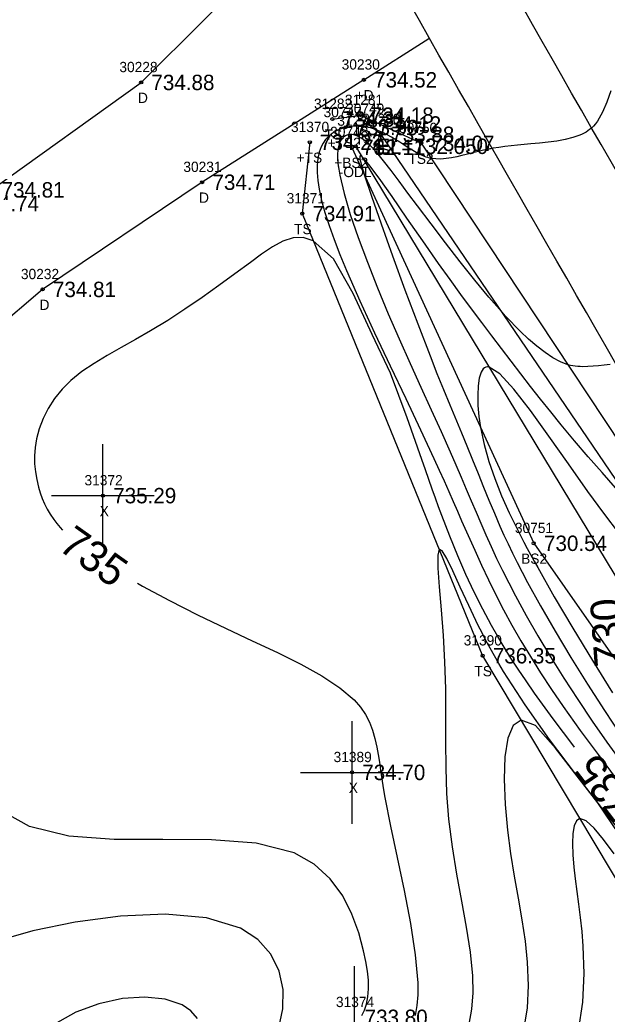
# Model space of a CAD drawing. Extents: x 1376587 to 1378239, y 1000335 to 1003031.
# Drawn here: x 1376903.1 to 1376960.2, y 1002249.8 to 1002346.6 of the extents above; entities that cross this region are included whole.
import ezdxf

# ---------------------------------------------------------------- set-up
doc = ezdxf.new("R2010")
doc.units = 0
for name, color, linetype in [('RD_DTM_BkLn1', 7, 'Continuous'), ('RD_DTM_BkLn2', 7, 'Continuous'), ('RD_DTM_BkLn_txCode', 7, 'Continuous'), ('RD_DTM_Major1', 7, 'Continuous'), ('RD_DTM_Major1_Lbl', 7, 'Continuous'), ('RD_DTM_Minor1', 7, 'Continuous'), ('RD_EX_Driveway', 7, 'Continuous'), ('RD_EX_Driveway_txCode', 7, 'Continuous'), ('RD_EX_H2O', 7, 'Continuous'), ('RD_EX_H2O_txCode', 7, 'Continuous'), ('RD_EX_Misc', 7, 'Continuous'), ('RD_EX_Misc_txCode', 7, 'Continuous'), ('RD_EX_Road', 7, 'Continuous'), ('RD_EX_TX_Driveway_ELEV', 7, 'Continuous'), ('RD_EX_TX_H2O_ELEV', 7, 'Continuous'), ('RD_EX_TX_Misc_ELEV', 7, 'Continuous'), ('RD_SMD_Locator', 7, 'Continuous')]:
    doc.layers.add(name, color=color, linetype=linetype)

msp = doc.modelspace()

# ---------------------------------------------------------------- linework, layer by layer
at = {"layer": 'RD_DTM_BkLn1'}
msp.add_spline([(1377003.447, 1002259.314), (1376973.187, 1002311.196), (1376942.719, 1002364.726), (1376914.248, 1002420.136), (1376886.108, 1002475.587), (1376860.058, 1002531.093), (1376835.652, 1002585.094), (1376813.12, 1002641.257), (1376777.121, 1002732.301)], degree=3, dxfattribs=at)
at = {"layer": 'RD_DTM_BkLn2'}
for points in [[(1376933.477, 1002336.978), (1376936.207, 1002337.361), (1376942.118, 1002334.622), (1376963.252, 1002302.727), (1376984.874, 1002266.163), (1377004.611, 1002231.868), (1377027.248, 1002196.435), (1377047.864, 1002161.082), (1377069.437, 1002124.09), (1377090.339, 1002090.957), (1377112.039, 1002054.903), (1377133.555, 1002020.982), (1377142.847, 1002000.419), (1377146.96, 1001979.874), (1377168.451, 1001949.096), (1377180.608, 1001931.393), (1377190.285, 1001911.959), (1377184.466, 1001904.154), (1377176.345, 1001916.445), (1377168.914, 1001925.218), (1377157.418, 1001940.596), (1377135.248, 1001988.16)], [(1377142.847, 1002000.419), (1377120.857, 1002035.022), (1377093.975, 1002077.46), (1377068.464, 1002119.505), (1377041.306, 1002163.638), (1377022.11, 1002198.969), (1376992.664, 1002247.269), (1376968.66, 1002290.747), (1376938.21, 1002335.497), (1376936.932, 1002336.502), (1376934.733, 1002336.167)], [(1376931.277, 1002334.72), (1376930.538, 1002327.778), (1376948.096, 1002284.738), (1376977.707, 1002235.156), (1376998.585, 1002198.065), (1377023.427, 1002151.701), (1377053.922, 1002110.488), (1377069.919, 1002089.279), (1377076.048, 1002081.264), (1377085.906, 1002071.338), (1377113.825, 1002030.519), (1377124.485, 1002013.092), (1377135.759, 1001990.148)], [(1376935.374, 1002334.231), (1376953.076, 1002295.685), (1376977.004, 1002261.504), (1376998.814, 1002228.831), (1377019.729, 1002192.044), (1377041.392, 1002156.493), (1377062.715, 1002120.197), (1377083.309, 1002087.295), (1377105.033, 1002051.213), (1377126.385, 1002017.412), (1377141.025, 1001985.591), (1377143.73, 1001977.344), (1377160.135, 1001942.462), (1377172.58, 1001925.323), (1377184.431, 1001906.97)]]:
    msp.add_lwpolyline(points, dxfattribs=at)
at = {"layer": 'RD_DTM_Major1'}
for points in [[(1376957.056, 1002275.836), (1376956.991, 1002275.921), (1376954.978, 1002278.605), (1376953.16, 1002281.106), (1376952.329, 1002282.294), (1376951.564, 1002283.424), (1376950.855, 1002284.512), (1376950.192, 1002285.573), (1376949.566, 1002286.622), (1376948.966, 1002287.674), (1376948.105, 1002289.274), (1376947.275, 1002290.929), (1376946.467, 1002292.655), (1376945.677, 1002294.466), (1376944.896, 1002296.377), (1376944.117, 1002298.403), (1376943.813, 1002299.228), (1376943.504, 1002300.08), (1376943.189, 1002300.963), (1376942.864, 1002301.882), (1376942.527, 1002302.845), (1376942.175, 1002303.857), (1376940.757, 1002307.896), (1376939.144, 1002312.252), (1376937.36, 1002316.026), (1376935.49, 1002319.987), (1376933.57, 1002323.382), (1376931.616, 1002325.137), (1376930.634, 1002325.448), (1376929.649, 1002325.41), (1376928.652, 1002325.085), (1376927.633, 1002324.537), (1376926.582, 1002323.829), (1376925.492, 1002323.027), (1376923.985, 1002321.913), (1376922.41, 1002320.768), (1376920.784, 1002319.616), (1376919.123, 1002318.482), (1376917.447, 1002317.389), (1376915.771, 1002316.363), (1376914.323, 1002315.531), (1376912.909, 1002314.743), (1376911.551, 1002313.974), (1376910.271, 1002313.2), (1376909.087, 1002312.394), (1376908.023, 1002311.532), (1376907.166, 1002310.678), (1376906.428, 1002309.769), (1376905.807, 1002308.818), (1376905.304, 1002307.837), (1376904.92, 1002306.84), (1376904.656, 1002305.839), (1376904.527, 1002305.02), (1376904.473, 1002304.211), (1376904.487, 1002303.415), (1376904.562, 1002302.637), (1376904.692, 1002301.879), (1376904.868, 1002301.146), (1376905.035, 1002300.595), (1376905.23, 1002300.058), (1376905.456, 1002299.534), (1376905.715, 1002299.02), (1376906.012, 1002298.513), (1376906.348, 1002298.012), (1376906.65, 1002297.612), (1376906.982, 1002297.213), (1376907.198, 1002296.977)], [(1376914.512, 1002291.789), (1376914.997, 1002291.508), (1376917.611, 1002290.105), (1376920.348, 1002288.72), (1376923.129, 1002287.378), (1376925.674, 1002286.188), (1376928.121, 1002285.037), (1376930.404, 1002283.905), (1376932.456, 1002282.774), (1376934.211, 1002281.625), (1376935.601, 1002280.439), (1376936.207, 1002279.742), (1376936.693, 1002279.023), (1376937.077, 1002278.276), (1376937.378, 1002277.497), (1376937.614, 1002276.68), (1376937.804, 1002275.822), (1376937.932, 1002275.114), (1376938.051, 1002274.371), (1376938.168, 1002273.587), (1376938.291, 1002272.755), (1376938.427, 1002271.87), (1376938.586, 1002270.926), (1376939.123, 1002268.158), (1376939.775, 1002265.091), (1376940.454, 1002261.878), (1376941.073, 1002258.674), (1376941.544, 1002255.633), (1376941.779, 1002252.909), (1376941.783, 1002251.738), (1376941.704, 1002250.673), (1376941.538, 1002249.705)]]:
    msp.add_lwpolyline(points, dxfattribs=at)
at = {"layer": 'RD_DTM_Minor1'}
for points in [[(1376960.594, 1002339.72), (1376960.205, 1002338.633), (1376959.784, 1002337.663), (1376959.624, 1002337.351), (1376959.457, 1002337.058), (1376959.281, 1002336.786), (1376959.095, 1002336.535), (1376958.898, 1002336.305), (1376958.686, 1002336.097), (1376958.521, 1002335.959), (1376958.347, 1002335.831), (1376958.165, 1002335.714), (1376957.975, 1002335.607), (1376957.776, 1002335.508), (1376957.57, 1002335.417), (1376956.878, 1002335.175), (1376956.124, 1002334.988), (1376955.322, 1002334.845), (1376954.489, 1002334.734), (1376953.639, 1002334.646), (1376952.788, 1002334.567), (1376952.137, 1002334.507), (1376951.499, 1002334.445), (1376950.876, 1002334.379), (1376950.272, 1002334.307), (1376949.691, 1002334.227), (1376949.136, 1002334.137), (1376949.023, 1002334.117), (1376948.912, 1002334.096), (1376948.802, 1002334.075), (1376948.693, 1002334.054), (1376948.585, 1002334.032), (1376948.478, 1002334.009), (1376948.068, 1002333.918), (1376947.666, 1002333.821), (1376947.27, 1002333.722), (1376946.877, 1002333.621), (1376946.485, 1002333.522), (1376946.092, 1002333.425), (1376945.576, 1002333.308), (1376945.059, 1002333.208), (1376944.547, 1002333.134), (1376944.044, 1002333.095), (1376943.557, 1002333.099), (1376943.09, 1002333.156), (1376942.927, 1002333.19), (1376942.767, 1002333.233), (1376942.61, 1002333.282), (1376942.455, 1002333.338), (1376942.3, 1002333.4), (1376942.147, 1002333.468), (1376941.803, 1002333.639), (1376941.46, 1002333.832), (1376941.115, 1002334.042), (1376940.767, 1002334.263), (1376940.415, 1002334.49), (1376940.057, 1002334.719), (1376939.64, 1002334.975), (1376939.219, 1002335.221), (1376938.796, 1002335.452), (1376938.376, 1002335.664), (1376937.964, 1002335.85), (1376937.563, 1002336.006), (1376937.372, 1002336.07), (1376937.184, 1002336.126), (1376936.999, 1002336.174), (1376936.817, 1002336.214), (1376936.637, 1002336.246), (1376936.459, 1002336.271), (1376936.179, 1002336.295), (1376935.903, 1002336.302), (1376935.632, 1002336.294), (1376935.366, 1002336.27), (1376935.107, 1002336.234), (1376934.854, 1002336.185), (1376934.808, 1002336.175), (1376934.761, 1002336.164), (1376934.715, 1002336.153), (1376934.669, 1002336.142), (1376934.623, 1002336.13), (1376934.578, 1002336.117), (1376934.527, 1002336.103), (1376934.477, 1002336.088), (1376934.427, 1002336.072), (1376934.376, 1002336.055), (1376934.326, 1002336.038), (1376934.276, 1002336.02), (1376934.222, 1002336), (1376934.169, 1002335.978), (1376934.115, 1002335.956), (1376934.062, 1002335.933), (1376934.008, 1002335.909), (1376933.955, 1002335.883), (1376933.649, 1002335.718), (1376933.351, 1002335.514), (1376933.068, 1002335.27), (1376932.805, 1002334.984), (1376932.571, 1002334.653), (1376932.372, 1002334.275), (1376932.186, 1002333.751), (1376932.063, 1002333.159), (1376932.001, 1002332.501), (1376932.001, 1002331.781), (1376932.062, 1002331.003), (1376932.184, 1002330.17), (1376932.419, 1002329.067), (1376932.742, 1002327.882), (1376933.152, 1002326.611), (1376933.644, 1002325.249), (1376934.215, 1002323.792), (1376934.863, 1002322.238), (1376936.153, 1002319.302), (1376937.59, 1002316.169), (1376939.101, 1002312.953), (1376940.615, 1002309.768), (1376942.056, 1002306.728), (1376943.354, 1002303.948), (1376943.87, 1002302.819), (1376944.349, 1002301.752), (1376944.8, 1002300.734), (1376945.231, 1002299.755), (1376945.648, 1002298.8), (1376946.06, 1002297.859), (1376946.688, 1002296.431), (1376947.327, 1002295.001), (1376947.985, 1002293.567), (1376948.669, 1002292.127), (1376949.386, 1002290.675), (1376950.145, 1002289.21), (1376950.958, 1002287.717), (1376951.825, 1002286.2), (1376952.753, 1002284.655), (1376953.747, 1002283.074), (1376954.811, 1002281.452), (1376955.952, 1002279.782), (1376957.597, 1002277.473), (1376959.335, 1002275.114), (1376961.113, 1002272.752)], [(1376960.513, 1002313.075), (1376959.933, 1002313.028), (1376959.379, 1002312.975), (1376958.848, 1002312.926), (1376958.335, 1002312.89), (1376957.838, 1002312.876), (1376957.598, 1002312.88), (1376957.36, 1002312.893), (1376957.122, 1002312.917), (1376956.884, 1002312.953), (1376956.643, 1002313.004), (1376956.399, 1002313.07), (1376955.687, 1002313.347), (1376954.943, 1002313.747), (1376954.173, 1002314.259), (1376953.383, 1002314.868), (1376952.579, 1002315.561), (1376951.766, 1002316.324), (1376951.48, 1002316.607), (1376951.192, 1002316.898), (1376950.901, 1002317.199), (1376950.605, 1002317.512), (1376950.303, 1002317.838), (1376949.995, 1002318.178), (1376948.712, 1002319.652), (1376947.337, 1002321.31), (1376945.912, 1002323.09), (1376944.478, 1002324.931), (1376943.076, 1002326.77), (1376941.748, 1002328.547), (1376940.835, 1002329.782), (1376939.984, 1002330.934), (1376939.194, 1002331.986), (1376938.462, 1002332.923), (1376937.789, 1002333.729), (1376937.172, 1002334.389), (1376936.979, 1002334.574), (1376936.792, 1002334.741), (1376936.61, 1002334.891), (1376936.434, 1002335.023), (1376936.264, 1002335.137), (1376936.098, 1002335.235), (1376935.918, 1002335.324), (1376935.745, 1002335.393), (1376935.577, 1002335.441), (1376935.416, 1002335.469), (1376935.261, 1002335.478), (1376935.112, 1002335.467), (1376935.049, 1002335.457), (1376934.987, 1002335.443), (1376934.927, 1002335.426), (1376934.867, 1002335.405), (1376934.809, 1002335.381), (1376934.753, 1002335.353), (1376934.6, 1002335.254), (1376934.46, 1002335.127), (1376934.334, 1002334.969), (1376934.225, 1002334.781), (1376934.133, 1002334.561), (1376934.062, 1002334.309), (1376934.004, 1002333.965), (1376933.978, 1002333.573), (1376933.983, 1002333.133), (1376934.02, 1002332.643), (1376934.089, 1002332.105), (1376934.191, 1002331.516), (1376934.607, 1002329.752), (1376935.216, 1002327.709), (1376935.984, 1002325.449), (1376936.878, 1002323.039), (1376937.865, 1002320.542), (1376938.913, 1002318.024), (1376939.97, 1002315.582), (1376941.034, 1002313.198), (1376942.083, 1002310.89), (1376943.099, 1002308.674), (1376944.061, 1002306.569), (1376944.949, 1002304.59), (1376945.501, 1002303.327), (1376946.02, 1002302.12), (1376946.512, 1002300.957), (1376946.988, 1002299.828), (1376947.456, 1002298.723), (1376947.924, 1002297.63), (1376948.416, 1002296.503), (1376948.927, 1002295.369), (1376949.463, 1002294.217), (1376950.032, 1002293.038), (1376950.641, 1002291.823), (1376951.3, 1002290.561), (1376952.333, 1002288.671), (1376953.469, 1002286.691), (1376954.693, 1002284.647), (1376955.993, 1002282.563), (1376957.356, 1002280.464), (1376958.768, 1002278.374), (1376960.207, 1002276.328), (1376961.658, 1002274.325)], [(1376961.03, 1002301.086), (1376959.722, 1002302.567), (1376958.385, 1002304.107), (1376957.053, 1002305.67), (1376955.757, 1002307.223), (1376954.731, 1002308.482), (1376953.741, 1002309.721), (1376952.777, 1002310.948), (1376951.828, 1002312.172), (1376950.884, 1002313.402), (1376949.935, 1002314.648), (1376948.987, 1002315.894), (1376948.018, 1002317.177), (1376947.022, 1002318.508), (1376945.994, 1002319.9), (1376944.928, 1002321.367), (1376943.819, 1002322.92), (1376942.276, 1002325.124), (1376940.735, 1002327.348), (1376939.284, 1002329.435), (1376938.014, 1002331.229), (1376937.012, 1002332.573), (1376936.367, 1002333.308), (1376936.262, 1002333.385), (1376936.189, 1002333.403), (1376936.148, 1002333.365), (1376936.136, 1002333.273), (1376936.15, 1002333.128), (1376936.189, 1002332.934), (1376936.23, 1002332.768), (1376936.281, 1002332.58), (1376936.343, 1002332.368), (1376936.414, 1002332.133), (1376936.495, 1002331.875), (1376936.585, 1002331.594), (1376937.287, 1002329.491), (1376938.227, 1002326.787), (1376939.335, 1002323.681), (1376940.543, 1002320.372), (1376941.78, 1002317.059), (1376942.979, 1002313.943), (1376943.657, 1002312.229), (1376944.299, 1002310.642), (1376944.908, 1002309.162), (1376946.035, 1002306.449), (1376946.559, 1002305.18), (1376947.118, 1002303.806), (1376947.658, 1002302.468), (1376948.187, 1002301.159), (1376948.712, 1002299.874), (1376949.243, 1002298.605), (1376949.788, 1002297.348), (1376950.173, 1002296.489), (1376950.575, 1002295.623), (1376950.999, 1002294.738), (1376951.451, 1002293.826), (1376951.938, 1002292.877), (1376952.466, 1002291.88), (1376953.724, 1002289.6), (1376955.147, 1002287.138), (1376956.689, 1002284.567), (1376958.308, 1002281.96), (1376959.957, 1002279.392), (1376961.594, 1002276.936)], [(1376961.415, 1002296.621), (1376959.903, 1002298.62), (1376958.351, 1002300.74), (1376956.449, 1002303.428), (1376954.562, 1002306.117), (1376952.769, 1002308.606), (1376951.149, 1002310.691), (1376949.781, 1002312.17), (1376948.743, 1002312.839), (1376948.571, 1002312.859), (1376948.416, 1002312.834), (1376948.278, 1002312.768), (1376948.155, 1002312.662), (1376948.047, 1002312.521), (1376947.953, 1002312.344), (1376947.767, 1002311.757), (1376947.657, 1002310.999), (1376947.619, 1002310.104), (1376947.65, 1002309.108), (1376947.746, 1002308.044), (1376947.904, 1002306.948), (1376948.248, 1002305.293), (1376948.711, 1002303.639), (1376949.282, 1002301.982), (1376949.949, 1002300.318), (1376950.7, 1002298.642), (1376951.525, 1002296.951), (1376951.822, 1002296.369), (1376952.127, 1002295.781), (1376952.443, 1002295.186), (1376952.769, 1002294.579), (1376953.107, 1002293.96), (1376953.459, 1002293.324), (1376955.08, 1002290.479), (1376956.884, 1002287.419), (1376958.799, 1002284.265), (1376960.748, 1002281.135)], [(1376962.103, 1002266.886), (1376959.667, 1002269.967), (1376957.134, 1002273.232), (1376954.622, 1002276.589), (1376952.251, 1002279.947), (1376950.138, 1002283.216), (1376949.682, 1002283.978), (1376949.247, 1002284.731), (1376948.829, 1002285.477), (1376948.428, 1002286.218), (1376948.043, 1002286.956), (1376947.67, 1002287.692), (1376946.746, 1002289.613), (1376945.916, 1002291.417), (1376945.198, 1002292.988), (1376944.605, 1002294.208), (1376944.154, 1002294.958), (1376943.86, 1002295.122), (1376943.725, 1002294.54), (1376943.746, 1002293.262), (1376943.875, 1002291.434), (1376944.06, 1002289.205), (1376944.254, 1002286.721), (1376944.404, 1002284.131), (1376944.478, 1002281.508), (1376944.495, 1002278.921), (1376944.494, 1002276.366), (1376944.516, 1002273.838), (1376944.598, 1002271.33), (1376944.781, 1002268.838), (1376945.122, 1002266.133), (1376945.566, 1002263.464), (1376946.05, 1002260.85), (1376946.51, 1002258.316), (1376946.882, 1002255.882), (1376947.103, 1002253.572), (1376947.134, 1002251.91), (1376947.024, 1002250.341), (1376946.758, 1002248.875)], [(1376961.357, 1002267.41), (1376959.3, 1002270.409), (1376957.302, 1002273.001), (1376955.199, 1002275.732), (1376953.245, 1002277.942), (1376951.84, 1002278.468), (1376951.066, 1002277.942), (1376950.553, 1002276.702), (1376950.272, 1002274.904), (1376950.192, 1002272.708), (1376950.284, 1002270.271), (1376950.516, 1002267.752), (1376950.824, 1002265.493), (1376951.187, 1002263.291), (1376951.568, 1002261.137), (1376951.93, 1002259.027), (1376952.237, 1002256.951), (1376952.451, 1002254.904), (1376952.538, 1002252.639), (1376952.427, 1002250.436), (1376952.086, 1002248.328)], [(1376936.337, 1002249.716), (1376936.476, 1002249.979), (1376936.597, 1002250.247), (1376936.701, 1002250.521), (1376936.789, 1002250.802), (1376936.938, 1002251.528), (1376936.999, 1002252.308), (1376936.98, 1002253.143), (1376936.888, 1002254.035), (1376936.73, 1002254.986), (1376936.515, 1002255.997), (1376936.044, 1002257.756), (1376935.384, 1002259.579), (1376934.479, 1002261.369), (1376933.275, 1002263.029), (1376931.716, 1002264.46), (1376929.746, 1002265.566), (1376926.064, 1002266.499), (1376921.7, 1002266.821), (1376916.983, 1002266.837), (1376912.242, 1002266.856), (1376907.806, 1002267.184), (1376904.004, 1002268.13), (1376901.775, 1002269.355)], [(1376960.903, 1002265.464), (1376959.87, 1002266.857), (1376958.948, 1002267.954), (1376958.17, 1002268.66), (1376957.566, 1002268.882), (1376957.233, 1002268.677), (1376957.012, 1002268.174), (1376956.889, 1002267.422), (1376956.853, 1002266.47), (1376956.889, 1002265.366), (1376956.986, 1002264.16), (1376957.116, 1002263.004), (1376957.271, 1002261.801), (1376957.438, 1002260.55), (1376957.603, 1002259.247), (1376957.75, 1002257.891), (1376957.865, 1002256.48), (1376957.952, 1002253.799), (1376957.82, 1002251.019), (1376957.401, 1002248.229)], [(1376928.248, 1002248.5), (1376928.666, 1002250.377), (1376928.688, 1002252.249), (1376928.3, 1002254.042), (1376927.485, 1002255.683), (1376926.228, 1002257.1), (1376924.515, 1002258.219), (1376921.206, 1002259.23), (1376917.207, 1002259.575), (1376912.841, 1002259.387), (1376908.433, 1002258.799), (1376904.307, 1002257.943), (1376900.787, 1002256.951)], [(1376920.344, 1002249.438), (1376919.699, 1002250.159), (1376918.843, 1002250.738), (1376917.21, 1002251.295), (1376915.229, 1002251.5), (1376913.031, 1002251.355), (1376910.745, 1002250.866), (1376908.503, 1002250.036), (1376906.435, 1002248.868)]]:
    msp.add_lwpolyline(points, dxfattribs=at)
at = {"layer": 'RD_EX_Driveway'}
msp.add_line((1376936.535, 1002340.804), (1376942.863, 1002344.813), dxfattribs=at)
for points in [[(1376910.968, 1002403.294), (1376904.117, 1002405.281), (1376902.605, 1002405.409), (1376898.141, 1002404.97), (1376891.9, 1002404.069), (1376878.321, 1002397.348), (1376865.824, 1002389.761), (1376856.765, 1002381.285), (1376852.775, 1002374.266), (1376851.723, 1002365.545), (1376852.445, 1002354.789), (1376854.031, 1002345.76), (1376868.766, 1002323.939), (1376875.449, 1002322.884), (1376882.222, 1002322.93), (1376889.239, 1002324.181), (1376897.786, 1002328.759), (1376900.272, 1002330.092), (1376914.857, 1002340.55), (1376927.377, 1002353.053), (1376934.396, 1002359.987)], [(1376936.535, 1002340.804), (1376920.801, 1002330.835), (1376905.271, 1002320.4), (1376895.827, 1002312.33), (1376891.248, 1002301.774), (1376890.824, 1002289.27), (1376894.388, 1002281.027)]]:
    msp.add_lwpolyline(points, dxfattribs=at)
at = {"layer": 'RD_EX_H2O'}
msp.add_lwpolyline([(1377136.384, 1001999.335), (1377126.385, 1002017.412), (1377116.954, 1002033.408), (1377090.35, 1002075.98), (1377065.423, 1002117.585), (1377038.304, 1002163.028), (1377017.874, 1002196.373), (1376989.721, 1002244.928), (1376963.62, 1002288.233), (1376935.748, 1002334.332)], dxfattribs=at)
at = {"layer": 'RD_EX_Misc'}
for p, q in [((1376911.14, 1002295.325), (1376911.14, 1002305.325)), ((1376906.14, 1002300.325), (1376916.14, 1002300.325)), ((1376935.386, 1002268.381), (1376935.386, 1002278.381)), ((1376930.386, 1002273.381), (1376940.386, 1002273.381)), ((1376935.615, 1002244.533), (1376935.615, 1002254.533))]:
    msp.add_line(p, q, dxfattribs=at)
at = {"layer": 'RD_EX_Road'}
for points in [[(1377013.314, 1002264.907), (1376982.808, 1002315.683), (1376952.468, 1002370.341), (1376923.174, 1002424.32), (1376895.644, 1002480.03), (1376870.11, 1002535.049), (1376846.329, 1002588.864), (1376822.292, 1002645.031), (1376786.564, 1002736.458)], [(1376994.747, 1002253.913), (1376964.909, 1002306.463), (1376934.396, 1002359.987), (1376904.773, 1002415.485), (1376877.271, 1002471.511), (1376851.037, 1002526.893), (1376827.48, 1002581.62), (1376804.191, 1002637.821), (1376768.457, 1002728.838)]]:
    msp.add_spline(points, degree=3, dxfattribs=at)
at = {"layer": 'RD_SMD_Locator'}
for centre in [(1376936.535, 1002340.804), (1376914.857, 1002340.55), (1376933.477, 1002336.978), (1376936.207, 1002337.361), (1376934.733, 1002336.167), (1376936.932, 1002336.502), (1376938.21, 1002335.497), (1376931.277, 1002334.72), (1376935.374, 1002334.231), (1376935.748, 1002334.332), (1376942.118, 1002334.622), (1376920.801, 1002330.835), (1376930.538, 1002327.778), (1376905.271, 1002320.4), (1376911.14, 1002300.325), (1376953.076, 1002295.685), (1376948.096, 1002284.738), (1376935.386, 1002273.381)]:
    msp.add_circle(centre, 0.15, dxfattribs=at)

# ---------------------------------------------------------------- texts
at = {"layer": 'RD_DTM_BkLn_txCode'}
for s, p in [('31282', (1376931.682, 1002337.978)), ('31281', (1376934.695, 1002338.361)), ('30747', (1376932.615, 1002337.167)), ('30749', (1376934.814, 1002337.502)), ('31280', (1376936.375, 1002336.497)), ('31370', (1376929.442, 1002335.72)), ('30748', (1376933.256, 1002335.231)), ('TS', (1376935.412, 1002335.361)), ('30750', (1376939.961, 1002335.622)), ('-TS', (1376932.272, 1002334.978)), ('+TS2', (1376933.001, 1002334.167)), ('TS2', (1376935.688, 1002334.502)), ('TS', (1376937.415, 1002333.497)), ('+TS', (1376929.994, 1002332.72)), ('+BS2', (1376933.657, 1002332.231)), ('TS2', (1376940.874, 1002332.622)), ('31371', (1376929.026, 1002328.778)), ('TS', (1376929.743, 1002325.778)), ('30751', (1376951.241, 1002296.685)), ('BS2', (1376951.848, 1002293.685)), ('31390', (1376946.261, 1002285.738)), ('TS', (1376947.301, 1002282.738))]:
    msp.add_text(s, height=1, dxfattribs=at).set_placement(p)
at = {"layer": 'RD_DTM_Major1_Lbl'}
for s, rotation, p in [('735', 324.65192, (1376906.664, 1002295.137)), ('730', 94.07724, (1376962.012, 1002283.749)), ('735', 127.51137, (1376963.326, 1002270.122))]:
    msp.add_text(s, height=3, rotation=rotation, dxfattribs=at).set_placement(p)
at = {"layer": 'RD_EX_Driveway_txCode'}
for s, p in [('30228', (1376912.739, 1002341.55)), ('30230', (1376934.378, 1002341.804)), ('D', (1376914.55, 1002338.55)), ('+D', (1376935.74, 1002338.804)), ('30231', (1376918.966, 1002331.835)), ('D', (1376920.494, 1002328.835)), ('30232', (1376903.153, 1002321.4)), ('D', (1376904.964, 1002318.4))]:
    msp.add_text(s, height=1, dxfattribs=at).set_placement(p)
at = {"layer": 'RD_EX_H2O_txCode'}
for s, p in [('31279', (1376933.953, 1002336.332)), ('-ODL', (1376934.095, 1002331.332))]:
    msp.add_text(s, height=1, dxfattribs=at).set_placement(p)
at = {"layer": 'RD_EX_Misc_txCode'}
for s, p in [('31372', (1376909.345, 1002301.325)), ('X', (1376910.825, 1002298.325)), ('31389', (1376933.591, 1002274.381)), ('X', (1376935.071, 1002271.381)), ('31374', (1376933.82, 1002250.533))]:
    msp.add_text(s, height=1, dxfattribs=at).set_placement(p)
at = {"layer": 'RD_EX_TX_Driveway_ELEV'}
for s, p in [('734.88', (1376915.857, 1002339.8)), ('734.52', (1376937.535, 1002340.054)), ('734.71', (1376921.801, 1002330.085)), ('734.81', (1376901.272, 1002329.342)), ('734.74', (1376898.786, 1002328.009)), ('734.81', (1376906.271, 1002319.65))]:
    msp.add_text(s, height=1.5, dxfattribs=at).set_placement(p)
at = {"layer": 'RD_EX_TX_H2O_ELEV'}
msp.add_text('EL=732.050', height=1.5, dxfattribs=at).set_placement((1376937.748, 1002333.582))
at = {"layer": 'RD_EX_TX_Misc_ELEV'}
for s, p in [('734.18', (1376937.207, 1002336.611)), ('734.31', (1376934.477, 1002336.228)), ('734.12', (1376937.932, 1002335.752)), ('733.99', (1376935.733, 1002335.417)), ('733.88', (1376939.21, 1002334.747)), ('734.22', (1376932.277, 1002333.97)), ('734.07', (1376943.118, 1002333.872)), ('732.11', (1376936.374, 1002333.481)), ('734.91', (1376931.538, 1002327.028)), ('735.29', (1376912.14, 1002299.575)), ('730.54', (1376954.076, 1002294.935)), ('736.35', (1376949.096, 1002283.988)), ('734.70', (1376936.386, 1002272.631)), ('733.80', (1376936.615, 1002248.783))]:
    msp.add_text(s, height=1.5, dxfattribs=at).set_placement(p)

doc.saveas('drawing.dxf')
